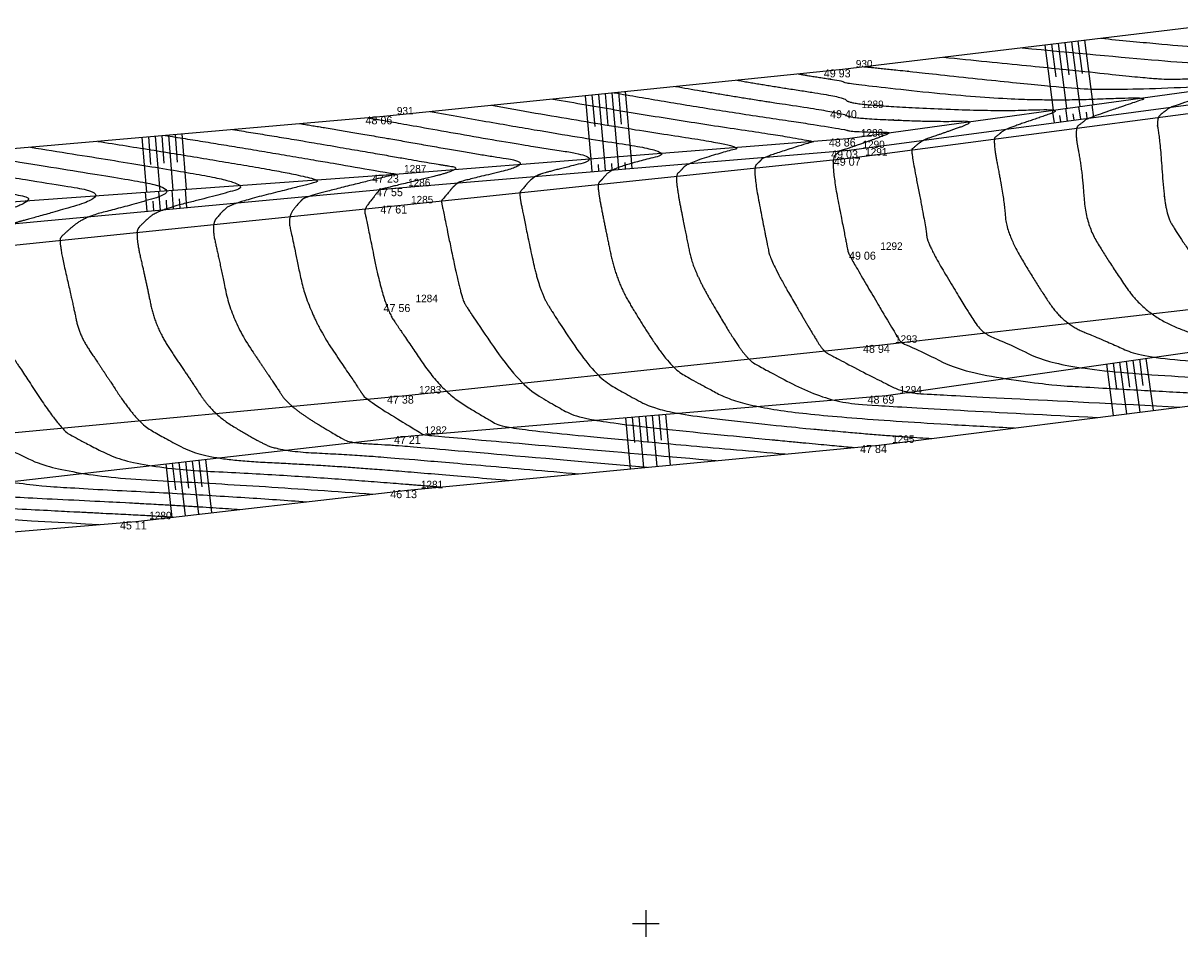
# Model space of a CAD drawing. Extents: x -704017 to -701500, y -1008977 to -1008450.
# Drawn here: x -703073.34 to -703029.99, y -1008850.5 to -1008816.28 of the extents above; entities that cross this region are included whole.
import ezdxf

# ---------------------------------------------------------------- set-up
doc = ezdxf.new("R2010")
doc.units = 0
for name, color, linetype in [('Z_body', 7, 'Continuous'), ('Z_body_cisla', 7, 'Continuous'), ('Z_body_vysky', 7, 'Continuous'), ('Z_hekt_sit', 7, 'Continuous'), ('Z_komunikace', 7, 'Continuous'), ('Z_teren_hrany_paty', 7, 'Continuous'), ('Z_vrstevnice_hlavni', 7, 'Continuous'), ('Z_vrstevnice_vedlejsi', 7, 'Continuous')]:
    doc.layers.add(name, color=color, linetype=linetype)

# ---------------------------------------------------------------- blocks, each defined once
blk = doc.blocks.new('POINT_DISPLAY')
blk.add_line((0, 0), (0, 0))

msp = doc.modelspace()

# ---------------------------------------------------------------- linework, layer by layer
at = {"layer": 'Z_hekt_sit'}
for p, q in [((-703050, -1008849.5), (-703050, -1008850.5)), ((-703050.5, -1008850), (-703049.5, -1008850))]:
    msp.add_line(p, q, dxfattribs=at)
at = {"layer": 'Z_komunikace'}
for p, q in [((-703042.28, -1008821.32), (-703027.34, -1008819.36)), ((-703059.3, -1008823.11), (-703042.28, -1008821.32)), ((-703077.29, -1008824.97), (-703059.3, -1008823.11)), ((-703041.16, -1008828.33), (-703026.19, -1008826.6)), ((-703059, -1008830.23), (-703041.16, -1008828.33)), ((-703076.32, -1008831.87), (-703059, -1008830.23))]:
    msp.add_line(p, q, dxfattribs=at)
at = {"layer": 'Z_teren_hrany_paty'}
for p, q in [((-703028.21, -1008816.28), (-703042.63, -1008818.01)), ((-703035.05, -1008817.1), (-703034.73, -1008819.54)), ((-703034.8, -1008817.07), (-703034.64, -1008818.29)), ((-703034.55, -1008817.04), (-703034.24, -1008819.47)), ((-703034.3, -1008817.01), (-703034.15, -1008818.22)), ((-703034.05, -1008816.98), (-703033.74, -1008819.4)), ((-703033.81, -1008816.95), (-703033.65, -1008818.16)), ((-703033.56, -1008816.92), (-703033.25, -1008819.33)), ((-703042.63, -1008818.01), (-703059.83, -1008819.77)), ((-703050.78, -1008818.84), (-703050.56, -1008821.24)), ((-703042.44, -1008820.6), (-703027.77, -1008818.58)), ((-703052.27, -1008819), (-703052.06, -1008821.36)), ((-703052.02, -1008818.97), (-703051.91, -1008820.15)), ((-703051.77, -1008818.95), (-703051.56, -1008821.32)), ((-703051.52, -1008818.92), (-703051.42, -1008820.11)), ((-703051.28, -1008818.89), (-703051.06, -1008821.28)), ((-703051.03, -1008818.87), (-703050.92, -1008820.06)), ((-703042.38, -1008821.04), (-703027.37, -1008819.03)), ((-703034.69, -1008820.01), (-703034.76, -1008819.54)), ((-703034.2, -1008819.94), (-703034.26, -1008819.47)), ((-703033.95, -1008819.91), (-703033.98, -1008819.68)), ((-703033.7, -1008819.88), (-703033.77, -1008819.41)), ((-703033.46, -1008819.84), (-703033.49, -1008819.61)), ((-703033.21, -1008819.81), (-703033.27, -1008819.34)), ((-703059.83, -1008819.77), (-703078.12, -1008821.37)), ((-703034.45, -1008819.98), (-703034.48, -1008819.74)), ((-703068.89, -1008820.56), (-703068.72, -1008822.61)), ((-703068.64, -1008820.54), (-703068.56, -1008821.57)), ((-703068.39, -1008820.52), (-703068.22, -1008822.57)), ((-703068.14, -1008820.5), (-703068.06, -1008821.53)), ((-703067.89, -1008820.48), (-703067.73, -1008822.54)), ((-703067.64, -1008820.45), (-703067.56, -1008821.49)), ((-703067.39, -1008820.43), (-703067.23, -1008822.5)), ((-703059.56, -1008821.95), (-703042.44, -1008820.6)), ((-703059.41, -1008822.46), (-703042.38, -1008821.04)), ((-703052.01, -1008821.84), (-703052.05, -1008821.36)), ((-703051.51, -1008821.8), (-703051.55, -1008821.32)), ((-703051.01, -1008821.76), (-703051.05, -1008821.28)), ((-703050.51, -1008821.72), (-703050.55, -1008821.24)), ((-703051.76, -1008821.82), (-703051.78, -1008821.58)), ((-703051.26, -1008821.78), (-703051.28, -1008821.54)), ((-703050.76, -1008821.74), (-703050.78, -1008821.5)), ((-703077.72, -1008823.26), (-703059.56, -1008821.95)), ((-703077.5, -1008824.14), (-703059.41, -1008822.46)), ((-703068.69, -1008823.32), (-703068.75, -1008822.61)), ((-703068.19, -1008823.28), (-703068.25, -1008822.58)), ((-703067.7, -1008823.23), (-703067.75, -1008822.54)), ((-703067.2, -1008823.18), (-703067.25, -1008822.51)), ((-703068.44, -1008823.3), (-703068.47, -1008822.95)), ((-703067.95, -1008823.25), (-703067.97, -1008822.91)), ((-703067.45, -1008823.21), (-703067.48, -1008822.86)), ((-703040.99, -1008830.23), (-703026.08, -1008828.1)), ((-703031.26, -1008828.84), (-703030.99, -1008830.78)), ((-703032.74, -1008829.05), (-703032.48, -1008830.97)), ((-703032.49, -1008829.02), (-703032.36, -1008829.98)), ((-703032.25, -1008828.98), (-703031.99, -1008830.91)), ((-703032, -1008828.95), (-703031.87, -1008829.91)), ((-703031.75, -1008828.91), (-703031.49, -1008830.85)), ((-703031.5, -1008828.87), (-703031.37, -1008829.85)), ((-703041.27, -1008832.08), (-703025.65, -1008830.11)), ((-703058.79, -1008831.74), (-703040.99, -1008830.23)), ((-703050.01, -1008831), (-703049.93, -1008831.95)), ((-703049.76, -1008830.97), (-703049.59, -1008832.88)), ((-703049.51, -1008830.95), (-703049.43, -1008831.9)), ((-703049.26, -1008830.93), (-703049.09, -1008832.83)), ((-703050.76, -1008831.06), (-703050.59, -1008832.97)), ((-703050.51, -1008831.04), (-703050.42, -1008831.99)), ((-703050.26, -1008831.02), (-703050.09, -1008832.92)), ((-703076.33, -1008833.74), (-703058.79, -1008831.74)), ((-703058.93, -1008833.77), (-703041.27, -1008832.08)), ((-703067.5, -1008832.73), (-703067.27, -1008834.73)), ((-703067.25, -1008832.7), (-703067.14, -1008833.7)), ((-703067, -1008832.68), (-703066.77, -1008834.67)), ((-703066.75, -1008832.65), (-703066.64, -1008833.65)), ((-703066.5, -1008832.62), (-703066.28, -1008834.61)), ((-703067.99, -1008832.79), (-703067.77, -1008834.79)), ((-703067.75, -1008832.76), (-703067.63, -1008833.76)), ((-703069.11, -1008834.94), (-703058.93, -1008833.77)), ((-703093.35, -1008837), (-703069.11, -1008834.94))]:
    msp.add_line(p, q, dxfattribs=at)
at = {"layer": 'Z_vrstevnice_hlavni'}
for points in [[(-703041.803, -1008817.911), (-703040.761, -1008818.014), (-703034.452, -1008818.699), (-703032.364, -1008818.787), (-703027.898, -1008818.598), (-703027.919, -1008818.605), (-703030.347, -1008819.429), (-703030.428, -1008819.5), (-703030.891, -1008819.826), (-703030.728, -1008820.652), (-703030.548, -1008823.382), (-703030.08, -1008824.166), (-703028.259, -1008826.839), (-703026.109, -1008827.709), (-703024.843, -1008828.005), (-703020.948, -1008828.13), (-703020.524, -1008828.826), (-703020.45, -1008828.258), (-703020.019, -1008828.279), (-703019.173, -1008828.332), (-703018.313, -1008828.478), (-703017.901, -1008828.704), (-703017.51, -1008829.5)], [(-703051.184, -1008818.885), (-703048.461, -1008819.367), (-703042.465, -1008820.261), (-703042.435, -1008820.325), (-703041.203, -1008820.377), (-703040.654, -1008820.354), (-703042.391, -1008820.962), (-703042.725, -1008821.069), (-703042.737, -1008821.084), (-703043.096, -1008821.406), (-703042.438, -1008824.768), (-703042.407, -1008824.918), (-703041.435, -1008826.585), (-703040.533, -1008828.094), (-703040.43, -1008828.246), (-703040.255, -1008828.316), (-703037.292, -1008829.702), (-703029.391, -1008830.139), (-703026.89, -1008830.266)], [(-703060.436, -1008819.823), (-703060.251, -1008819.852), (-703059.81, -1008819.928), (-703054.732, -1008820.826), (-703051.473, -1008821.312), (-703053.581, -1008821.821), (-703054.232, -1008822.028), (-703054.653, -1008822.541), (-703054.754, -1008822.632), (-703054.569, -1008823.575), (-703054.02, -1008826.225), (-703053.4, -1008827.288), (-703051.91, -1008829.475), (-703050.739, -1008830.183), (-703049.289, -1008830.934), (-703041.217, -1008831.732), (-703039.287, -1008831.83)], [(-703070.541, -1008820.707), (-703067.267, -1008821.221), (-703061.988, -1008822.125), (-703062.71, -1008822.335), (-703065.514, -1008823.027), (-703065.923, -1008823.374), (-703066.29, -1008823.833), (-703065.979, -1008825.178), (-703065.523, -1008827.418), (-703063.948, -1008829.747), (-703063.359, -1008830.643), (-703061.537, -1008831.76), (-703061.064, -1008831.999), (-703059.822, -1008832.06), (-703058.817, -1008832.135), (-703049.945, -1008832.91)], [(-703080.395, -1008821.632), (-703077.985, -1008822.009), (-703074.282, -1008822.589), (-703072.547, -1008822.887), (-703076.404, -1008824.006), (-703076.612, -1008824.058), (-703077.36, -1008824.693), (-703077.725, -1008824.996), (-703077.732, -1008825.092), (-703076.942, -1008828.513), (-703076.929, -1008828.557), (-703076.658, -1008828.949), (-703074.829, -1008831.729), (-703074.619, -1008831.857), (-703071.891, -1008833.234), (-703064.736, -1008833.584), (-703060.227, -1008833.919)], [(-703089.497, -1008822.679), (-703087.279, -1008823.026), (-703083.722, -1008823.714), (-703085.014, -1008824.109), (-703087.35, -1008824.755), (-703088.214, -1008825.321), (-703088.594, -1008825.636), (-703088.772, -1008828.132), (-703088.535, -1008829.161), (-703087.877, -1008831.4), (-703087.126, -1008832.488), (-703085.674, -1008833.128), (-703084.046, -1008833.923), (-703080.48, -1008834.535), (-703070.484, -1008835.057)]]:
    msp.add_open_spline(points, degree=2, dxfattribs=at)
at = {"layer": 'Z_vrstevnice_vedlejsi'}
for points in [[(-703032.938, -1008816.847), (-703028.21, -1008817.315), (-703028.056, -1008817.087), (-703022.782, -1008817.204), (-703018.049, -1008816.702), (-703019.444, -1008817.252), (-703020.717, -1008817.815), (-703021.112, -1008818.1), (-703021.429, -1008818.46), (-703021.294, -1008820.932), (-703020.581, -1008822.014), (-703018.934, -1008824.056), (-703017.135, -1008825.483), (-703015.03, -1008826.147), (-703015.033, -1008826.759), (-703014.032, -1008826.932), (-703006.599, -1008827.09), (-703004.976, -1008827.131), (-703004.634, -1008827.195)], [(-703038.848, -1008817.556), (-703034.085, -1008818.028), (-703031.132, -1008818.348), (-703030.154, -1008818.39), (-703028, -1008818.298), (-703027.863, -1008818.096), (-703026.152, -1008818.134), (-703024.617, -1008817.971), (-703027.215, -1008818.995), (-703027.24, -1008819.006), (-703027.364, -1008819.096), (-703027.83, -1008819.424), (-703027.807, -1008819.538), (-703027.58, -1008822.994), (-703027.466, -1008823.184), (-703026.41, -1008824.735), (-703025.189, -1008826.249), (-703024.941, -1008826.446), (-703023.668, -1008826.848), (-703020.401, -1008827.568), (-703019.724, -1008827.602), (-703019.434, -1008827.62), (-703015.886, -1008828.223), (-703014.597, -1008828.928), (-703014.545, -1008829.033)], [(-703035.893, -1008817.202), (-703028.21, -1008817.962), (-703027.959, -1008817.591), (-703024.467, -1008817.669), (-703021.333, -1008817.336), (-703023.329, -1008818.124), (-703023.978, -1008818.411), (-703024.497, -1008818.785), (-703024.642, -1008818.949), (-703024.47, -1008822.085), (-703024.181, -1008822.523), (-703022.062, -1008825.153), (-703021.038, -1008825.965), (-703018.098, -1008826.892), (-703018.099, -1008827.091), (-703014.316, -1008827.745), (-703011.563, -1008827.803), (-703013.888, -1008828.37), (-703013.837, -1008828.475)], [(-703046.585, -1008818.415), (-703045.326, -1008818.637), (-703042.554, -1008819.051), (-703042.46, -1008819.251), (-703041.092, -1008819.4), (-703036.783, -1008819.582), (-703034.276, -1008819.476), (-703035.373, -1008819.86), (-703036.55, -1008820.259), (-703036.8, -1008820.478), (-703037.014, -1008820.629), (-703036.57, -1008822.88), (-703036.485, -1008824.157), (-703035.306, -1008826.13), (-703034.344, -1008827.542), (-703032.715, -1008828.201), (-703031.328, -1008828.85), (-703025.855, -1008829.153), (-703022.868, -1008829.185), (-703021.518, -1008829.228), (-703021.047, -1008830.002), (-703021.03, -1008830.281)], [(-703044.286, -1008818.179), (-703043.759, -1008818.273), (-703042.598, -1008818.446), (-703042.559, -1008818.53), (-703037.772, -1008819.049), (-703034.574, -1008819.185), (-703031.087, -1008819.037), (-703031.646, -1008819.233), (-703033.448, -1008819.844), (-703033.614, -1008819.989), (-703033.953, -1008820.228), (-703033.649, -1008821.766), (-703033.517, -1008823.77), (-703032.693, -1008825.148), (-703031.302, -1008827.191), (-703028.945, -1008828.144), (-703028.346, -1008828.424), (-703025.983, -1008828.555), (-703024.693, -1008828.569), (-703021.233, -1008828.679), (-703020.279, -1008830.246), (-703020.226, -1008829.842), (-703020.091, -1008829.423), (-703019.93, -1008829.722), (-703019.731, -1008829.811)], [(-703048.885, -1008818.65), (-703046.894, -1008819.002), (-703042.509, -1008819.656), (-703042.426, -1008819.834), (-703038.993, -1008819.98), (-703037.465, -1008819.915), (-703039.1, -1008820.488), (-703039.651, -1008820.675), (-703039.986, -1008820.968), (-703040.076, -1008821.031), (-703039.49, -1008823.993), (-703039.454, -1008824.545), (-703037.919, -1008827.112), (-703037.387, -1008827.894), (-703036.485, -1008828.259), (-703034.31, -1008829.276), (-703025.727, -1008829.751), (-703023.181, -1008829.779), (-703023.08, -1008830.084)], [(-703053.483, -1008819.121), (-703050.029, -1008819.732), (-703043.595, -1008820.691), (-703043.865, -1008820.756), (-703045.602, -1008821.309), (-703045.716, -1008821.448), (-703046.01, -1008821.712), (-703045.471, -1008824.47), (-703045.31, -1008825.245), (-703043.634, -1008828.119), (-703043.333, -1008828.561), (-703043.096, -1008828.705), (-703041.031, -1008829.774), (-703040.274, -1008830.128), (-703038.745, -1008830.212), (-703029.989, -1008830.657)], [(-703058.082, -1008819.591), (-703053.164, -1008820.462), (-703048.847, -1008821.105), (-703050.342, -1008821.466), (-703051.355, -1008821.788), (-703051.674, -1008822.177), (-703051.839, -1008822.325), (-703051.536, -1008823.874), (-703051.117, -1008825.898), (-703050.145, -1008827.565), (-703049.051, -1008829.17), (-703048.192, -1008829.69), (-703046.282, -1008830.679), (-703041.135, -1008831.188), (-703036.187, -1008831.439)], [(-703055.783, -1008819.356), (-703051.597, -1008820.097), (-703046.221, -1008820.898), (-703047.104, -1008821.111), (-703048.479, -1008821.549), (-703048.695, -1008821.813), (-703048.925, -1008822.019), (-703048.503, -1008824.172), (-703048.213, -1008825.572), (-703046.89, -1008827.842), (-703046.192, -1008828.866), (-703045.644, -1008829.197), (-703043.275, -1008830.424), (-703041.053, -1008830.644), (-703033.088, -1008831.048)], [(-703062.963, -1008820.044), (-703062.005, -1008820.194), (-703059.729, -1008820.584), (-703056.299, -1008821.191), (-703054.098, -1008821.519), (-703056.819, -1008822.176), (-703057.109, -1008822.268), (-703057.632, -1008822.906), (-703057.668, -1008822.938), (-703057.602, -1008823.277), (-703056.923, -1008826.552), (-703056.656, -1008827.011), (-703054.769, -1008829.779), (-703053.287, -1008830.676), (-703052.295, -1008831.189), (-703043.773, -1008832.031), (-703042.199, -1008832.169)], [(-703068.015, -1008820.486), (-703065.513, -1008820.879), (-703059.567, -1008821.897), (-703059.435, -1008821.921), (-703059.35, -1008821.933), (-703059.551, -1008821.982), (-703062.739, -1008822.769), (-703062.962, -1008822.959), (-703063.425, -1008823.536), (-703063.242, -1008824.33), (-703062.669, -1008827.142), (-703060.693, -1008830.065), (-703060.491, -1008830.371), (-703058.839, -1008831.385), (-703058.382, -1008831.661), (-703058.309, -1008831.699), (-703057.678, -1008831.762), (-703047.363, -1008832.663)], [(-703065.489, -1008820.265), (-703063.759, -1008820.536), (-703059.648, -1008821.241), (-703057.867, -1008821.556), (-703056.724, -1008821.726), (-703059.433, -1008822.38), (-703059.965, -1008822.512), (-703060.002, -1008822.543), (-703060.56, -1008823.24), (-703060.504, -1008823.483), (-703059.815, -1008826.866), (-703059.087, -1008827.943), (-703057.628, -1008830.084), (-703055.835, -1008831.168), (-703055.302, -1008831.444), (-703050.725, -1008831.897), (-703044.781, -1008832.416)], [(-703073.068, -1008820.928), (-703069.021, -1008821.563), (-703064.628, -1008822.316), (-703066.133, -1008822.752), (-703068.289, -1008823.285), (-703068.883, -1008823.79), (-703069.154, -1008824.129), (-703068.717, -1008826.025), (-703068.377, -1008827.694), (-703067.204, -1008829.429), (-703066.226, -1008830.914), (-703064.808, -1008831.785), (-703063.77, -1008832.308), (-703061.051, -1008832.441), (-703058.85, -1008832.605), (-703052.527, -1008833.157)], [(-703078.12, -1008821.37), (-703072.528, -1008822.247), (-703069.907, -1008822.696), (-703072.981, -1008823.588), (-703073.838, -1008823.8), (-703074.803, -1008824.621), (-703074.884, -1008824.721), (-703074.192, -1008827.72), (-703074.084, -1008828.246), (-703073.715, -1008828.793), (-703071.961, -1008831.457), (-703071.349, -1008831.833), (-703069.184, -1008832.925), (-703063.508, -1008833.203), (-703058.914, -1008833.544), (-703057.691, -1008833.651)], [(-703075.594, -1008821.149), (-703070.774, -1008821.905), (-703067.267, -1008822.506), (-703069.557, -1008823.17), (-703071.063, -1008823.542), (-703071.843, -1008824.205), (-703072.019, -1008824.425), (-703071.454, -1008826.873), (-703071.231, -1008827.97), (-703070.459, -1008829.111), (-703069.094, -1008831.186), (-703068.078, -1008831.809), (-703066.477, -1008832.617), (-703062.279, -1008832.822), (-703058.882, -1008833.075), (-703055.109, -1008833.404)], [(-703082.671, -1008821.894), (-703077.85, -1008822.647), (-703076.036, -1008822.932), (-703075.186, -1008823.077), (-703077.591, -1008823.775), (-703079.32, -1008824.254), (-703079.48, -1008824.358), (-703080.442, -1008825.156), (-703080.492, -1008825.852), (-703079.84, -1008828.675), (-703079.666, -1008829.268), (-703077.81, -1008831.955), (-703077.61, -1008832.044), (-703076.324, -1008832.671), (-703074.598, -1008833.542), (-703065.965, -1008833.965), (-703062.723, -1008834.206)], [(-703084.946, -1008822.155), (-703077.907, -1008823.255), (-703077.838, -1008823.269), (-703077.863, -1008823.277), (-703081.997, -1008824.421), (-703082.391, -1008824.679), (-703083.159, -1008825.316), (-703083.252, -1008826.612), (-703082.738, -1008828.837), (-703082.403, -1008829.978), (-703080.916, -1008832.133), (-703080.298, -1008832.405), (-703077.507, -1008833.768), (-703076.963, -1008833.861), (-703074.976, -1008833.965), (-703067.193, -1008834.346), (-703065.218, -1008834.493)], [(-703087.221, -1008822.417), (-703082.593, -1008823.141), (-703080.78, -1008823.492), (-703081.438, -1008823.693), (-703084.674, -1008824.588), (-703085.302, -1008825), (-703085.877, -1008825.476), (-703086.012, -1008827.372), (-703085.637, -1008828.999), (-703085.14, -1008830.689), (-703084.021, -1008832.31), (-703082.986, -1008832.766), (-703080.776, -1008833.845), (-703078.721, -1008834.198), (-703071.216, -1008834.59), (-703068.422, -1008834.727), (-703067.713, -1008834.779)]]:
    msp.add_open_spline(points, degree=2, dxfattribs=at)

# ---------------------------------------------------------------- block references
at = {"layer": 'Z_body'}
for p in [(-703042.63, -1008818.01), (-703042.42, -1008819.54), (-703059.83, -1008819.77), (-703042.44, -1008820.6), (-703042.38, -1008821.04), (-703042.28, -1008821.32), (-703059.56, -1008821.95), (-703059.41, -1008822.46), (-703059.3, -1008823.11), (-703041.71, -1008824.84), (-703059.13, -1008826.8), (-703041.16, -1008828.33), (-703059, -1008830.23), (-703040.99, -1008830.23), (-703058.79, -1008831.74), (-703041.27, -1008832.08), (-703058.93, -1008833.77), (-703069.11, -1008834.94)]:
    msp.add_blockref('POINT_DISPLAY', p, dxfattribs=at)

# ---------------------------------------------------------------- texts
at = {"layer": 'Z_body_cisla'}
for s, p in [('930', (-703042.13, -1008817.94)), ('1289', (-703041.92, -1008819.46)), ('931', (-703059.33, -1008819.7)), ('1288', (-703041.94, -1008820.53)), ('1290', (-703041.88, -1008820.96)), ('1291', (-703041.78, -1008821.24)), ('1287', (-703059.06, -1008821.87)), ('1286', (-703058.91, -1008822.39)), ('1285', (-703058.8, -1008823.03)), ('1292', (-703041.21, -1008824.77)), ('1284', (-703058.63, -1008826.73)), ('1293', (-703040.66, -1008828.25)), ('1283', (-703058.5, -1008830.15)), ('1294', (-703040.49, -1008830.15)), ('1282', (-703058.29, -1008831.66)), ('1295', (-703040.77, -1008832)), ('1281', (-703058.43, -1008833.7)), ('1280', (-703068.61, -1008834.86))]:
    msp.add_text(s, height=0.28, dxfattribs=at).set_placement(p)
at = {"layer": 'Z_body_vysky'}
for s, p in [('49 93', (-703043.33, -1008818.31)), ('49 40', (-703043.095, -1008819.84)), ('48 06', (-703060.505, -1008820.07)), ('48 86', (-703043.14, -1008820.9)), ('49 03', (-703043.055, -1008821.34)), ('49 07', (-703042.955, -1008821.62)), ('47 23', (-703060.26, -1008822.25)), ('47 55', (-703060.11, -1008822.76)), ('47 61', (-703059.95, -1008823.41)), ('49 06', (-703042.385, -1008825.14)), ('47 56', (-703059.83, -1008827.1)), ('48 94', (-703041.86, -1008828.63)), ('47 38', (-703059.7, -1008830.53)), ('48 69', (-703041.69, -1008830.53)), ('47 21', (-703059.44, -1008832.04)), ('47 84', (-703041.97, -1008832.38)), ('46 13', (-703059.58, -1008834.07)), ('45 11', (-703069.71, -1008835.24))]:
    msp.add_text(s, height=0.3, dxfattribs=at).set_placement(p)

doc.saveas('drawing.dxf')
